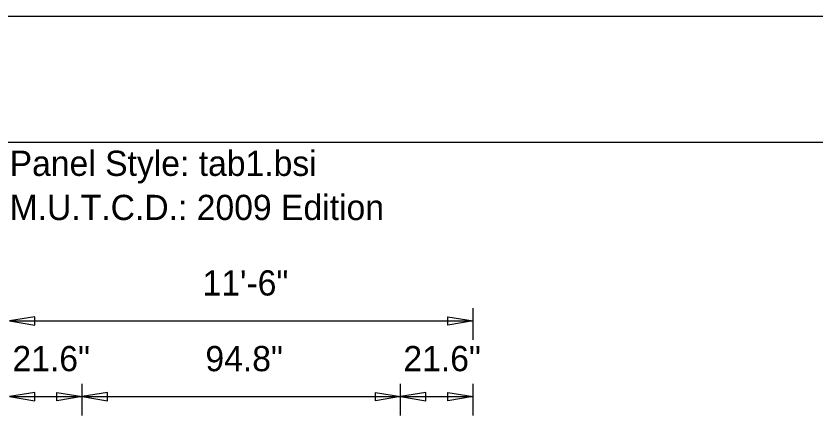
# Model space of a CAD drawing. Extents: x 1806251 to 1809821, y 414895 to 422886.
# Drawn here: x 1809676.955 to 1809679.337, y 415263.01 to 415264.226 of the extents above; entities that cross this region are included whole.
import ezdxf

# ---------------------------------------------------------------- set-up
doc = ezdxf.new("R2010")
doc.units = 0
doc.layers.add('GSDIMS', color=7, linetype='Continuous')
doc.layers.add('GSSHT', color=7, linetype='Continuous')

msp = doc.modelspace()

# ---------------------------------------------------------------- linework, layer by layer
at = {"layer": 'GSDIMS'}
for p, q in [((1809678.3156, 415263.2633), (1809678.3156, 415263.3571)), ((1809676.9356, 415263.3196), (1809678.3156, 415263.3196)), ((1809677.1516, 415263.0383), (1809677.1516, 415263.1321)), ((1809677.1516, 415263.0383), (1809677.1516, 415263.1321)), ((1809678.0996, 415263.0383), (1809678.0996, 415263.1321)), ((1809678.0996, 415263.0383), (1809678.0996, 415263.1321)), ((1809678.3156, 415263.0383), (1809678.3156, 415263.1321)), ((1809676.9356, 415263.0946), (1809677.1516, 415263.0946)), ((1809677.1516, 415263.0946), (1809678.0996, 415263.0946)), ((1809678.0996, 415263.0946), (1809678.3156, 415263.0946))]:
    msp.add_line(p, q, dxfattribs=at)
for points in [[(1809676.9356, 415263.3196), (1809677.0106, 415263.3071), (1809677.0106, 415263.3321)], [(1809678.3156, 415263.3196), (1809678.2406, 415263.3071), (1809678.2406, 415263.3321)], [(1809676.9356, 415263.0946), (1809677.0106, 415263.0821), (1809677.0106, 415263.1071)], [(1809677.1516, 415263.0946), (1809677.0766, 415263.0821), (1809677.0766, 415263.1071)], [(1809677.1516, 415263.0946), (1809677.2266, 415263.0821), (1809677.2266, 415263.1071)], [(1809678.0996, 415263.0946), (1809678.0246, 415263.0821), (1809678.0246, 415263.1071)], [(1809678.0996, 415263.0946), (1809678.1746, 415263.0821), (1809678.1746, 415263.1071)], [(1809678.3156, 415263.0946), (1809678.2406, 415263.0821), (1809678.2406, 415263.1071)]]:
    msp.add_lwpolyline(points, close=True, dxfattribs=at)
at = {"layer": 'GSSHT'}
msp.add_line((1809672.1349, 415264.2262), (1809684.8891, 415264.2262), dxfattribs=at)
msp.add_lwpolyline([(1809672.634, 415263.8512), (1809684.6381, 415263.8512), (1809684.6381, 415256.3475), (1809672.634, 415256.3475)], close=True, dxfattribs=at)

# ---------------------------------------------------------------- texts
at = {"layer": 'GSDIMS'}
for s, p in [('Panel Style: tab1.bsi', (1809676.9356, 415263.7508)), ('M.U.T.C.D.: 2009 Edition', (1809676.9356, 415263.6196)), ('11\'-6"', (1809677.5101, 415263.3951)), ('21.6"', (1809676.9441, 415263.1701)), ('94.8"', (1809677.5186, 415263.1701)), ('21.6"', (1809678.1081, 415263.1701))]:
    msp.add_text(s, height=0.075, dxfattribs=at).set_placement(p)

doc.saveas('drawing.dxf')
